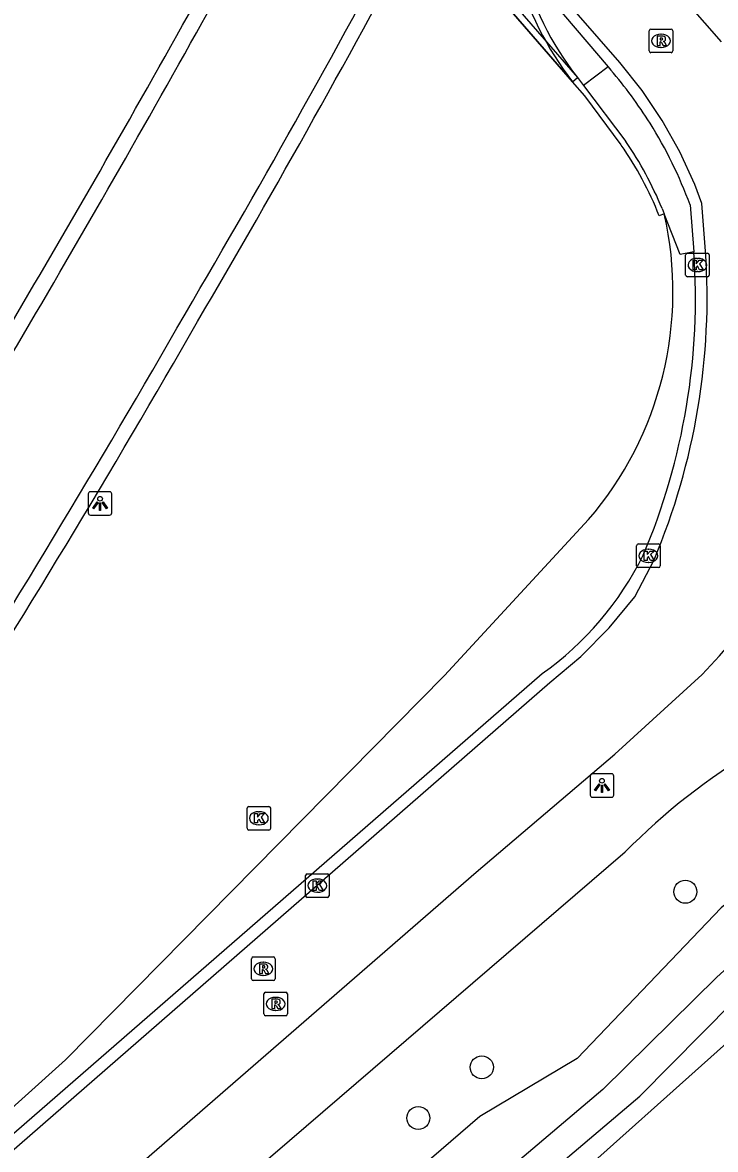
# Model space of a CAD drawing. Extents: x 155018 to 156648, y 383980 to 385733.
# Drawn here: x 156175.32 to 156204.7, y 384337.76 to 384385.57 of the extents above; entities that cross this region are included whole.
import ezdxf

# ---------------------------------------------------------------- set-up
doc = ezdxf.new("R2010")
doc.units = 0
for name, color, linetype in [('IMGEO_Berm_groen', 7, 'Continuous'), ('IMGEO_Boom', 7, 'Continuous'), ('IMGEO_Dek', 7, 'Continuous'), ('IMGEO_Fietspad_open', 7, 'Continuous'), ('IMGEO_Groenvoorziening', 7, 'Continuous'), ('IMGEO_Kolk', 7, 'Continuous'), ('IMGEO_Lichtpunt', 7, 'Continuous'), ('IMGEO_Loofbos', 7, 'Continuous'), ('IMGEO_Muur', 7, 'Continuous'), ('IMGEO_Rijbaan_lokaal_gesloten', 7, 'Continuous'), ('IMGEO_Rijbaan_lokaal_open', 7, 'Continuous'), ('IMGEO_Rioolput', 7, 'Continuous'), ('IMGEO_Voetpad_open', 7, 'Continuous'), ('IMGEO_Waterloop', 7, 'Continuous')]:
    doc.layers.add(name, color=color, linetype=linetype)

msp = doc.modelspace()

# ---------------------------------------------------------------- linework, layer by layer
at = {"layer": 'IMGEO_Berm_groen'}
for points in [[(156128.272, 384298.679), (156159.305, 384325.508), (156177.136, 384341.571), (156193.212, 384357.863), (156199.318, 384364.48)], [(156214.35, 384338.025), (156134.617, 384269.644), (156128.031, 384277.497), (156123.05, 384283.437), (156200.868, 384350.384)]]:
    msp.add_lwpolyline(points, dxfattribs=at)
for centre, radius, start, end in [((156188.05, 384374.148), 14.847, 319.3706, 12.8543), ((156220.652, 384330.854), 27.799, 120.7787, 135.3698)]:
    msp.add_arc(centre, radius, start, end, dxfattribs=at)
at = {"layer": 'IMGEO_Boom'}
for centre in [(156203.421, 384348.696), (156194.792, 384341.249), (156192.1, 384339.099)]:
    msp.add_circle(centre, 0.489, dxfattribs=at)
at = {"layer": 'IMGEO_Dek'}
msp.add_lwpolyline([(156182.152, 384402.45), (156182.459, 384401.722), (156187.66, 384395.719), (156188.13, 384395.177), (156188.468, 384394.787), (156191.992, 384390.722), (156192.426, 384390.221), (156198.637, 384383.056), (156198.843, 384383.235)], dxfattribs=at)
msp.add_arc((156209.762, 384391.672), 13.799, 195.2469, 217.6924, dxfattribs=at)
at = {"layer": 'IMGEO_Fietspad_open'}
msp.add_arc((156924.875, 385031.127), 966.56, 221.547968, 222.20405, dxfattribs=at)
at = {"layer": 'IMGEO_Groenvoorziening'}
for points in [[(156192.426, 384390.221), (156198.637, 384383.056)], [(156133.229, 384279.084), (156134.174, 384280.068), (156140.606, 384286.194), (156150.71, 384295.249), (156157.275, 384300.791), (156163.418, 384306.011), (156174.984, 384315.679), (156180.422, 384320.643), (156187.241, 384326.576), (156196.913, 384334.897), (156206.373, 384343.345), (156209.975, 384346.566), (156212.547, 384348.449), (156215.271, 384350.586)]]:
    msp.add_lwpolyline(points, dxfattribs=at)
at = {"layer": 'IMGEO_Kolk'}
for p, q in [((156203.435, 384374.856), (156203.435, 384375.708)), ((156203.51, 384375.782), (156204.362, 384375.782)), ((156204.436, 384375.708), (156204.436, 384374.856)), ((156203.923, 384375.562), (156203.948, 384375.562)), ((156204.362, 384374.782), (156203.51, 384374.782)), ((156203.946, 384375.002), (156203.921, 384375.002)), ((156201.356, 384362.523), (156201.356, 384363.375)), ((156201.431, 384363.449), (156202.283, 384363.449)), ((156201.844, 384363.229), (156201.869, 384363.229)), ((156202.357, 384363.375), (156202.357, 384362.523)), ((156202.283, 384362.449), (156201.431, 384362.449)), ((156201.867, 384362.669), (156201.842, 384362.669)), ((156184.839, 384351.387), (156184.839, 384352.239)), ((156184.914, 384352.313), (156185.766, 384352.313)), ((156185.84, 384352.239), (156185.84, 384351.387)), ((156185.327, 384352.093), (156185.352, 384352.093)), ((156185.766, 384351.313), (156184.914, 384351.313)), ((156185.35, 384351.533), (156185.325, 384351.533)), ((156187.319, 384348.53), (156187.319, 384349.382)), ((156187.394, 384349.456), (156188.246, 384349.456)), ((156188.32, 384349.382), (156188.32, 384348.53)), ((156187.807, 384349.236), (156187.832, 384349.236)), ((156188.246, 384348.456), (156187.394, 384348.456)), ((156187.83, 384348.676), (156187.805, 384348.676))]:
    msp.add_line(p, q, dxfattribs=at)
for points in [[(156203.435, 384374.856), (156203.435, 384375.708)], [(156203.51, 384375.782), (156204.362, 384375.782)], [(156204.436, 384375.708), (156204.436, 384374.856)], [(156203.756, 384375.482), (156203.879, 384375.482), (156203.879, 384375.331), (156204.009, 384375.482), (156204.173, 384375.482), (156204.027, 384375.331), (156204.18, 384375.082), (156204.028, 384375.082), (156203.943, 384375.246), (156203.879, 384375.179), (156203.879, 384375.082), (156203.756, 384375.082), (156203.756, 384375.482)], [(156204.362, 384374.782), (156203.51, 384374.782)], [(156201.356, 384362.523), (156201.356, 384363.375)], [(156201.431, 384363.449), (156202.283, 384363.449)], [(156202.357, 384363.375), (156202.357, 384362.523)], [(156201.677, 384363.149), (156201.8, 384363.149), (156201.8, 384362.998), (156201.93, 384363.149), (156202.094, 384363.149), (156201.948, 384362.998), (156202.101, 384362.749), (156201.949, 384362.749), (156201.864, 384362.913), (156201.8, 384362.846), (156201.8, 384362.749), (156201.677, 384362.749), (156201.677, 384363.149)], [(156202.283, 384362.449), (156201.431, 384362.449)], [(156184.839, 384351.387), (156184.839, 384352.239)], [(156184.914, 384352.313), (156185.766, 384352.313)], [(156185.84, 384352.239), (156185.84, 384351.387)], [(156185.16, 384352.013), (156185.283, 384352.013), (156185.283, 384351.862), (156185.413, 384352.013), (156185.577, 384352.013), (156185.431, 384351.862), (156185.584, 384351.613), (156185.432, 384351.613), (156185.347, 384351.777), (156185.283, 384351.71), (156185.283, 384351.613), (156185.16, 384351.613), (156185.16, 384352.013)], [(156185.766, 384351.313), (156184.914, 384351.313)], [(156187.319, 384348.53), (156187.319, 384349.382)], [(156187.394, 384349.456), (156188.246, 384349.456)], [(156188.32, 384349.382), (156188.32, 384348.53)], [(156187.64, 384349.156), (156187.763, 384349.156), (156187.763, 384349.005), (156187.893, 384349.156), (156188.057, 384349.156), (156187.911, 384349.005), (156188.064, 384348.756), (156187.912, 384348.756), (156187.827, 384348.92), (156187.763, 384348.853), (156187.763, 384348.756), (156187.64, 384348.756), (156187.64, 384349.156)], [(156188.246, 384348.456), (156187.394, 384348.456)]]:
    msp.add_lwpolyline(points, dxfattribs=at)
for centre, start, end in [((156203.512, 384375.706), 91.552, 178.448), ((156203.512, 384375.706), 91.552, 178.448), ((156204.36, 384375.706), 1.552, 88.448), ((156204.36, 384375.706), 1.552, 88.448), ((156203.512, 384374.858), 181.552, 268.448), ((156203.512, 384374.858), 181.552, 268.448), ((156204.36, 384374.858), 271.552, 358.448), ((156204.36, 384374.858), 271.552, 358.448), ((156201.433, 384363.373), 91.552, 178.448), ((156201.433, 384363.373), 91.552, 178.448), ((156202.281, 384363.373), 1.552, 88.448), ((156202.281, 384363.373), 1.552, 88.448), ((156201.433, 384362.525), 181.552, 268.448), ((156201.433, 384362.525), 181.552, 268.448), ((156202.281, 384362.525), 271.552, 358.448), ((156202.281, 384362.525), 271.552, 358.448), ((156184.916, 384352.237), 91.552, 178.448), ((156184.916, 384352.237), 91.552, 178.448), ((156185.764, 384352.237), 1.552, 88.448), ((156185.764, 384352.237), 1.552, 88.448), ((156184.916, 384351.389), 181.552, 268.448), ((156184.916, 384351.389), 181.552, 268.448), ((156185.764, 384351.389), 271.552, 358.448), ((156185.764, 384351.389), 271.552, 358.448), ((156187.396, 384349.38), 91.552, 178.448), ((156187.396, 384349.38), 91.552, 178.448), ((156188.244, 384349.38), 1.552, 88.448), ((156188.244, 384349.38), 1.552, 88.448), ((156187.396, 384348.532), 181.552, 268.448), ((156187.396, 384348.532), 181.552, 268.448), ((156188.244, 384348.532), 271.552, 358.448), ((156188.244, 384348.532), 271.552, 358.448)]:
    msp.add_arc(centre, 0.0765, start, end, dxfattribs=at)
for centre, major_axis, ratio, start_param, end_param in [((156203.922, 384375.282), (-0.387, 0.002), 0.722429, 4.712389, 7.853982), ((156203.947, 384375.282), (-0.39, 0.002), 0.717154, 1.570796, 4.712389), ((156201.843, 384362.949), (-0.387, 0.002), 0.722429, 4.712389, 7.853982), ((156201.868, 384362.949), (-0.39, 0.002), 0.717154, 1.570796, 4.712389), ((156185.326, 384351.813), (-0.387, 0.002), 0.722429, 4.712389, 7.853982), ((156185.351, 384351.813), (-0.39, 0.002), 0.717154, 1.570796, 4.712389), ((156187.806, 384348.956), (-0.387, 0.002), 0.722429, 4.712389, 7.853982), ((156187.831, 384348.956), (-0.39, 0.002), 0.717154, 1.570796, 4.712389)]:
    msp.add_ellipse(centre, major_axis=major_axis, ratio=ratio, start_param=start_param, end_param=end_param, dxfattribs=at)
at = {"layer": 'IMGEO_Lichtpunt'}
for p, q in [((156179.01, 384365.667), (156178.202, 384365.667)), ((156179.01, 384365.667), (156178.202, 384365.667)), ((156178.108, 384365.572), (156178.108, 384364.765)), ((156178.108, 384365.572), (156178.108, 384364.765)), ((156179.104, 384364.765), (156179.104, 384365.572)), ((156179.104, 384364.765), (156179.104, 384365.572)), ((156178.202, 384364.671), (156179.01, 384364.671)), ((156178.202, 384364.671), (156179.01, 384364.671)), ((156200.29, 384353.701), (156199.482, 384353.701)), ((156200.29, 384353.701), (156199.482, 384353.701)), ((156199.388, 384353.606), (156199.388, 384352.799)), ((156199.388, 384353.606), (156199.388, 384352.799)), ((156200.384, 384352.799), (156200.384, 384353.606)), ((156200.384, 384352.799), (156200.384, 384353.606)), ((156199.482, 384352.705), (156200.29, 384352.705)), ((156199.482, 384352.705), (156200.29, 384352.705))]:
    msp.add_line(p, q, dxfattribs=at)
for points in [[(156178.482, 384365.236), (156178.521, 384365.208), (156178.333, 384364.946), (156178.295, 384364.973), (156178.482, 384365.236)], [(156178.584, 384365.188), (156178.631, 384365.188), (156178.631, 384364.866), (156178.584, 384364.866), (156178.584, 384365.188)], [(156178.694, 384365.208), (156178.732, 384365.235), (156178.919, 384364.973), (156178.88, 384364.945), (156178.694, 384365.208)], [(156199.762, 384353.27), (156199.801, 384353.242), (156199.613, 384352.98), (156199.575, 384353.007), (156199.762, 384353.27)], [(156199.864, 384353.222), (156199.911, 384353.222), (156199.911, 384352.9), (156199.864, 384352.9), (156199.864, 384353.222)], [(156199.974, 384353.242), (156200.012, 384353.269), (156200.199, 384353.007), (156200.16, 384352.979), (156199.974, 384353.242)]]:
    msp.add_lwpolyline(points, dxfattribs=at)
for centre in [(156178.607, 384365.37), (156199.887, 384353.404)]:
    msp.add_circle(centre, 0.0994, dxfattribs=at)
for centre, start, end in [((156178.202, 384365.572), 90, 180), ((156178.202, 384365.572), 90, 180), ((156179.01, 384365.572), 0, 90), ((156179.01, 384365.572), 0, 90), ((156178.202, 384364.765), 180, 270), ((156178.202, 384364.765), 180, 270), ((156179.01, 384364.765), 270, 0), ((156179.01, 384364.765), 270, 360), ((156199.482, 384353.606), 90, 180), ((156199.482, 384353.606), 90, 180), ((156200.29, 384353.606), 0, 90), ((156200.29, 384353.606), 0, 90), ((156199.482, 384352.799), 180, 270), ((156199.482, 384352.799), 180, 270), ((156200.29, 384352.799), 270, 0), ((156200.29, 384352.799), 270, 360)]:
    msp.add_arc(centre, 0.0946, start, end, dxfattribs=at)
at = {"layer": 'IMGEO_Loofbos'}
msp.add_lwpolyline([(156215.271, 384350.586), (156215.791, 384351.328), (156215.795, 384352.06), (156214.963, 384353.437), (156213.44, 384354.808), (156212.752, 384354.846), (156212.278, 384354.56), (156209.669, 384351.866), (156204.935, 384348.011), (156198.836, 384341.629), (156194.703, 384339.163), (156184.37, 384330.235), (156171.849, 384319.297), (156162.617, 384311.194), (156152.183, 384302.46), (156139.385, 384290.959), (156132.287, 384284.982), (156130.302, 384282.781), (156129.772, 384281.752)], dxfattribs=at)
at = {"layer": 'IMGEO_Muur'}
for points in [[(156177.948, 384407.293), (156182.152, 384402.45), (156198.843, 384383.235), (156199.098, 384382.899)], [(156200.702, 384380.373), (156199.153, 384382.461), (156198.637, 384383.056), (156192.426, 384390.221)], [(156198.637, 384383.056), (156198.843, 384383.235)], [(156199.098, 384382.899), (156200.905, 384380.52)], [(156202.432, 384377.683), (156202.525, 384377.451)], [(156202.525, 384377.451), (156202.31, 384377.367)]]:
    msp.add_lwpolyline(points, dxfattribs=at)
for centre, radius, start, end in [((155789.667, 384603.859), 455.294, 329.56139, 332.08703), ((155785.678, 384606.118), 460.494, 329.57098, 332.04116), ((156209.475, 384391.439), 13.702, 195.3209, 217.7225), ((156209.762, 384391.672), 13.799, 195.2469, 217.6924), ((155611.493, 384704.367), 653.685, 328.08465, 330.933124), ((155633.562, 384691.373), 628.751, 328.026222, 330.991075), ((156188.156, 384371.828), 15.43, 22.2984, 34.2838), ((156189.158, 384372.264), 14.107, 21.204, 35.0834), ((155787.738, 384598.753), 454.403, 327.46718, 330.23972), ((155791.261, 384596.611), 450.898, 327.45576, 330.25339)]:
    msp.add_arc(centre, radius, start, end, dxfattribs=at)
at = {"layer": 'IMGEO_Rijbaan_lokaal_gesloten'}
for points in [[(156204.281, 384375.869), (156204.118, 384377.888), (156203.821, 384378.698), (156203.184, 384380.084), (156202.438, 384381.415), (156201.589, 384382.683), (156200.641, 384383.879), (156196.265, 384388.91), (156186.448, 384400.531), (156179.167, 384408.964), (156179.08, 384408.886)], [(156179.094, 384408.287), (156185.801, 384400.577), (156186.045, 384400.293), (156188.526, 384397.372), (156188.993, 384396.822), (156189.341, 384396.412), (156192.828, 384392.306), (156193.259, 384391.799), (156196.079, 384388.478), (156196.372, 384388.134), (156196.449, 384388.043), (156200.144, 384383.692)], [(156204.959, 384384.754), (156200.813, 384389.488)], [(156200.144, 384383.692), (156200.262, 384383.553)], [(156203.621, 384377.835), (156203.782, 384375.834)], [(156129.332, 384298.018), (156197.677, 384357.569), (156198.987, 384358.672), (156200.192, 384359.889), (156201.281, 384361.211), (156202.096, 384362.78)], [(156128.004, 384291.936), (156129.853, 384293.316), (156194.547, 384349.524), (156200.436, 384354.534), (156204.131, 384357.915)], [(156128.944, 384298.42), (156197.352, 384357.948)]]:
    msp.add_lwpolyline(points, dxfattribs=at)
for centre, radius, start, end in [((156186.138, 384371.409), 18.627, 32.0542, 40.6885), ((156186.087, 384371.386), 18.683, 20.1937, 32.0321), ((156175.895, 384373.879), 27.955, 337.0413, 4.0095), ((156175.543, 384373.94), 28.803, 337.2044, 3.8411), ((156189.506, 384372.348), 20.547, 315.3786, 3.1149), ((156189.48, 384368.995), 13.565, 305.4724, 333.6525)]:
    msp.add_arc(centre, radius, start, end, dxfattribs=at)
at = {"layer": 'IMGEO_Rijbaan_lokaal_open'}
msp.add_arc((156918.387, 385027.04), 955.67, 221.487432, 222.291345, dxfattribs=at)
at = {"layer": 'IMGEO_Rioolput'}
for p, q in [((156201.889, 384384.364), (156201.889, 384385.216)), ((156201.964, 384385.29), (156202.816, 384385.29)), ((156202.89, 384385.216), (156202.89, 384384.364)), ((156202.377, 384385.07), (156202.402, 384385.07)), ((156202.816, 384384.29), (156201.964, 384384.29)), ((156202.4, 384384.51), (156202.375, 384384.51)), ((156185.027, 384345.004), (156185.027, 384345.856)), ((156185.102, 384345.93), (156185.954, 384345.93)), ((156185.515, 384345.71), (156185.54, 384345.71)), ((156186.028, 384345.856), (156186.028, 384345.004)), ((156185.538, 384345.15), (156185.513, 384345.15)), ((156185.954, 384344.93), (156185.102, 384344.93)), ((156185.551, 384343.511), (156185.551, 384344.363)), ((156185.626, 384344.437), (156186.478, 384344.437)), ((156186.039, 384344.217), (156186.064, 384344.217)), ((156186.552, 384344.363), (156186.552, 384343.511)), ((156186.062, 384343.657), (156186.037, 384343.657)), ((156186.478, 384343.437), (156185.626, 384343.437))]:
    msp.add_line(p, q, dxfattribs=at)
for points in [[(156201.889, 384384.364), (156201.889, 384385.216)], [(156201.964, 384385.29), (156202.816, 384385.29)], [(156202.89, 384385.216), (156202.89, 384384.364)], [(156202.478, 384384.988), (156202.226, 384384.99), (156202.226, 384384.59)], [(156202.226, 384384.59), (156202.35, 384384.59), (156202.35, 384384.752), (156202.361, 384384.752)], [(156202.404, 384384.909), (156202.35, 384384.909), (156202.35, 384384.828)], [(156202.35, 384384.828), (156202.402, 384384.828)], [(156202.816, 384384.29), (156201.964, 384384.29)], [(156202.408, 384384.723), (156202.479, 384384.59), (156202.619, 384384.59), (156202.554, 384384.716)], [(156185.027, 384345.004), (156185.027, 384345.856)], [(156185.102, 384345.93), (156185.954, 384345.93)], [(156185.616, 384345.628), (156185.364, 384345.63), (156185.364, 384345.23)], [(156185.542, 384345.549), (156185.488, 384345.549), (156185.488, 384345.468)], [(156186.028, 384345.856), (156186.028, 384345.004)], [(156185.364, 384345.23), (156185.488, 384345.23), (156185.488, 384345.392), (156185.499, 384345.392)], [(156185.488, 384345.468), (156185.54, 384345.468)], [(156185.546, 384345.363), (156185.617, 384345.23), (156185.757, 384345.23), (156185.692, 384345.356)], [(156185.954, 384344.93), (156185.102, 384344.93)], [(156185.551, 384343.511), (156185.551, 384344.363)], [(156185.626, 384344.437), (156186.478, 384344.437)], [(156186.14, 384344.135), (156185.888, 384344.137), (156185.888, 384343.737)], [(156186.552, 384344.363), (156186.552, 384343.511)], [(156185.888, 384343.737), (156186.012, 384343.737), (156186.012, 384343.899), (156186.023, 384343.899)], [(156186.066, 384344.056), (156186.012, 384344.056), (156186.012, 384343.975)], [(156186.012, 384343.975), (156186.064, 384343.975)], [(156186.07, 384343.87), (156186.141, 384343.737), (156186.281, 384343.737), (156186.216, 384343.863)], [(156186.478, 384343.437), (156185.626, 384343.437)]]:
    msp.add_lwpolyline(points, dxfattribs=at)
for centre, radius, start, end in [((156201.966, 384385.214), 0.0765, 91.552, 178.448), ((156201.966, 384385.214), 0.0765, 91.552, 178.448), ((156202.814, 384385.214), 0.0765, 1.552, 88.448), ((156202.814, 384385.214), 0.0765, 1.552, 88.448), ((156202.36, 384384.699), 0.0533, 26.0293, 88.6989), ((156202.386, 384385.017), 0.19, 274.7715, 282.9687), ((156202.41, 384384.813), 0.0964, 77.0061, 93.1865), ((156202.424, 384384.87), 0.0378, 276.6634, 79.6772), ((156202.477, 384384.878), 0.109, 350.3612, 89.416), ((156202.475, 384384.878), 0.112, 277.5842, 350.9817), ((156202.459, 384384.663), 0.108, 29.5134, 73.7905), ((156201.966, 384384.366), 0.0765, 181.552, 268.448), ((156201.966, 384384.366), 0.0765, 181.552, 268.448), ((156202.814, 384384.366), 0.0765, 271.552, 358.448), ((156202.814, 384384.366), 0.0765, 271.552, 358.448), ((156185.104, 384345.854), 0.0765, 91.552, 178.448), ((156185.104, 384345.854), 0.0765, 91.552, 178.448), ((156185.548, 384345.453), 0.0964, 77.0061, 93.1865), ((156185.562, 384345.51), 0.0378, 276.6634, 79.6772), ((156185.615, 384345.518), 0.109, 350.3612, 89.416), ((156185.952, 384345.854), 0.0765, 1.552, 88.448), ((156185.952, 384345.854), 0.0765, 1.552, 88.448), ((156185.498, 384345.339), 0.0533, 26.0293, 88.6989), ((156185.524, 384345.657), 0.19, 274.7715, 282.9687), ((156185.613, 384345.518), 0.112, 277.5842, 350.9817), ((156185.597, 384345.303), 0.108, 29.5134, 73.7905), ((156185.104, 384345.006), 0.0765, 181.552, 268.448), ((156185.104, 384345.006), 0.0765, 181.552, 268.448), ((156185.952, 384345.006), 0.0765, 271.552, 358.448), ((156185.952, 384345.006), 0.0765, 271.552, 358.448), ((156185.628, 384344.361), 0.0765, 91.552, 178.448), ((156185.628, 384344.361), 0.0765, 91.552, 178.448), ((156186.139, 384344.025), 0.109, 350.3612, 89.416), ((156186.476, 384344.361), 0.0765, 1.552, 88.448), ((156186.476, 384344.361), 0.0765, 1.552, 88.448), ((156186.022, 384343.846), 0.0533, 26.0293, 88.6989), ((156186.048, 384344.164), 0.19, 274.7715, 282.9687), ((156186.072, 384343.96), 0.0964, 77.0061, 93.1865), ((156186.086, 384344.017), 0.0378, 276.6634, 79.6772), ((156186.137, 384344.025), 0.112, 277.5842, 350.9817), ((156186.121, 384343.81), 0.108, 29.5134, 73.7905), ((156185.628, 384343.513), 0.0765, 181.552, 268.448), ((156185.628, 384343.513), 0.0765, 181.552, 268.448), ((156186.476, 384343.513), 0.0765, 271.552, 358.448), ((156186.476, 384343.513), 0.0765, 271.552, 358.448)]:
    msp.add_arc(centre, radius, start, end, dxfattribs=at)
for centre, major_axis, ratio, start_param, end_param in [((156202.376, 384384.79), (-0.387, 0.002), 0.722429, 4.712389, 7.853982), ((156202.401, 384384.79), (-0.39, 0.002), 0.717154, 1.570796, 4.712389), ((156185.514, 384345.43), (-0.387, 0.002), 0.722429, 4.712389, 7.853982), ((156185.539, 384345.43), (-0.39, 0.002), 0.717154, 1.570796, 4.712389), ((156186.038, 384343.937), (-0.387, 0.002), 0.722429, 4.712389, 7.853982), ((156186.063, 384343.937), (-0.39, 0.002), 0.717154, 1.570796, 4.712389)]:
    msp.add_ellipse(centre, major_axis=major_axis, ratio=ratio, start_param=start_param, end_param=end_param, dxfattribs=at)
at = {"layer": 'IMGEO_Voetpad_open'}
for points in [[(156200.144, 384383.692), (156199.098, 384382.899)], [(156203.782, 384375.834), (156203.202, 384375.724), (156202.525, 384377.451)]]:
    msp.add_lwpolyline(points, dxfattribs=at)
at = {"layer": 'IMGEO_Waterloop'}
msp.add_lwpolyline([(156195.464, 384334.904), (156201.495, 384340.032), (156205.447, 384344.02), (156208.587, 384346.897), (156211.814, 384349.343), (156215.035, 384351.917), (156215.155, 384352.288), (156214.98, 384352.725), (156214.616, 384353.074), (156214.132, 384353.161), (156213.573, 384352.844), (156211.234, 384350.937), (156208.457, 384348.444), (156204.753, 384345.076), (156199.92, 384340.306), (156183.045, 384326.001)], dxfattribs=at)

doc.saveas('drawing.dxf')
